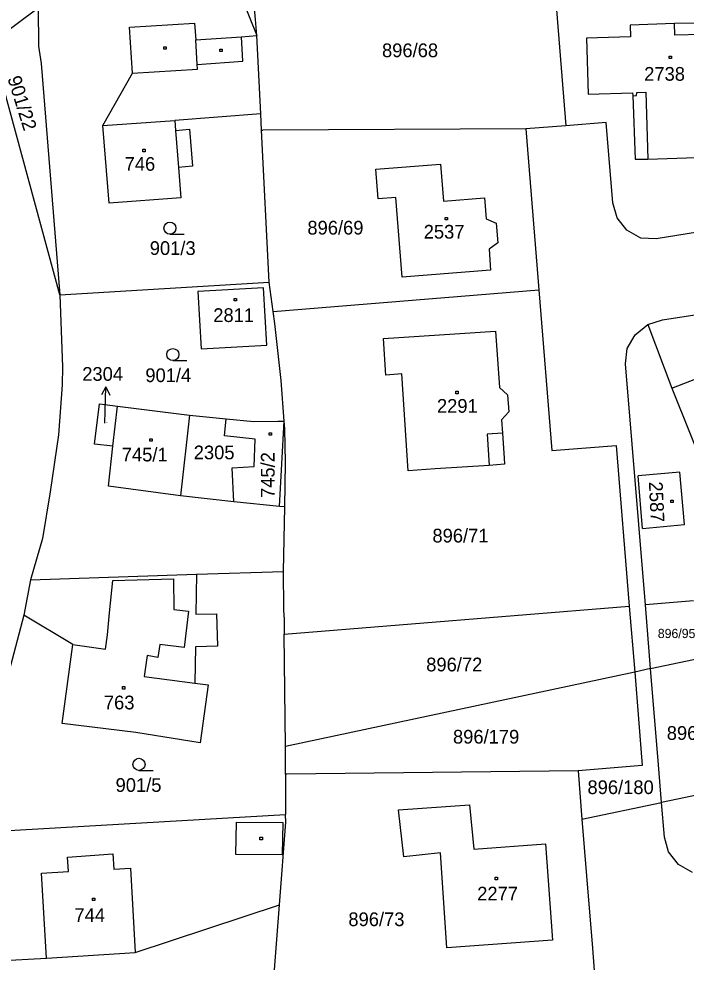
# Model space of a CAD drawing. Extents: x -795483 to -789093, y -1112258 to -1108741.
# Drawn here: x -791530.7 to -791447.9, y -1109673 to -1109556 of the extents above; entities that cross this region are included whole.
import ezdxf

# ---------------------------------------------------------------- set-up
doc = ezdxf.new("R2010")
doc.units = 0
for name, color, linetype in [('Komunikace', 7, 'Continuous'), ('Vrstva 1', 7, 'Continuous'), ('Vrstva 14', 7, 'Continuous'), ('Vrstva 15', 7, 'Continuous'), ('Vrstva 16', 7, 'Continuous'), ('Vrstva 2', 7, 'Continuous'), ('Vrstva 23', 7, 'Continuous'), ('Vrstva 25', 7, 'Continuous')]:
    doc.layers.add(name, color=color, linetype=linetype)

msp = doc.modelspace()

# ---------------------------------------------------------------- linework, layer by layer
at = {"layer": 'Komunikace'}
msp.add_line((-791520, -1109606.14), (-791519.96, -1109604.65), dxfattribs=at)
at = {"layer": 'Vrstva 1'}
for p, q in [((-791505.65, -1109546.9), (-791501.16, -1109558.1)), ((-791464.59, -1109547.84), (-791462.84, -1109569.28)), ((-791501.33, -1109556.09), (-791501.85, -1109549.96)), ((-791534.08, -1109559), (-791528.26, -1109554.65)), ((-791528.26, -1109554.65), (-791528.22, -1109559.4)), ((-791501.16, -1109558.1), (-791501.33, -1109556.09)), ((-791516.95, -1109557.07), (-791508.87, -1109556.56)), ((-791516.59, -1109562.77), (-791516.95, -1109557.07)), ((-791508.87, -1109556.56), (-791508.73, -1109558.65)), ((-791449.36, -1109556.61), (-791454.86, -1109556.8)), ((-791454.86, -1109556.8), (-791454.82, -1109558.27)), ((-791446.06, -1109556.56), (-791449.36, -1109556.61)), ((-791508.73, -1109558.65), (-791503.06, -1109558.26)), ((-791503.06, -1109558.26), (-791501.16, -1109558.1)), ((-791500.68, -1109567.82), (-791501.16, -1109558.1)), ((-791454.82, -1109558.27), (-791460.28, -1109558.43)), ((-791460.28, -1109558.43), (-791460.07, -1109565.36)), ((-791525.6, -1109590.26), (-791534.08, -1109559)), ((-791528.22, -1109559.4), (-791527.89, -1109561.58)), ((-791527.89, -1109561.58), (-791525.6, -1109590.26)), ((-791520.24, -1109569.26), (-791516.59, -1109562.77)), ((-791460.07, -1109565.36), (-791454.57, -1109565.19)), ((-791454.57, -1109565.19), (-791454.54, -1109565.57)), ((-791454.54, -1109565.57), (-791454.26, -1109573.41)), ((-791500.68, -1109567.82), (-791511.34, -1109568.65)), ((-791500.58, -1109569.83), (-791500.68, -1109567.82)), ((-791519.45, -1109578.89), (-791520.24, -1109569.26)), ((-791511.34, -1109568.65), (-791511.24, -1109569.86)), ((-791462.84, -1109569.28), (-791467.83, -1109569.68)), ((-791457.86, -1109568.87), (-791462.84, -1109569.28)), ((-791457.01, -1109578.84), (-791457.86, -1109568.87)), ((-791511.24, -1109569.86), (-791509.52, -1109569.72)), ((-791509.52, -1109569.72), (-791509.12, -1109574.3)), ((-791500.58, -1109569.83), (-791500.42, -1109569.83)), ((-791499.64, -1109588.69), (-791500.58, -1109569.83)), ((-791467.83, -1109569.68), (-791500.42, -1109569.83)), ((-791467.83, -1109569.68), (-791466.2, -1109589.62)), ((-791454.26, -1109573.41), (-791452.67, -1109573.41)), ((-791452.67, -1109573.41), (-791445.51, -1109573.19)), ((-791509.12, -1109574.3), (-791510.86, -1109574.44)), ((-791510.86, -1109574.44), (-791510.56, -1109578.21)), ((-791486.4, -1109574.67), (-791478.37, -1109574.05)), ((-791486.12, -1109578.36), (-791486.4, -1109574.67)), ((-791478.37, -1109574.05), (-791478.02, -1109578.62)), ((-791510.56, -1109578.21), (-791519.45, -1109578.89)), ((-791483.91, -1109578.19), (-791486.12, -1109578.36)), ((-791483.16, -1109588.04), (-791483.91, -1109578.19)), ((-791478.02, -1109578.62), (-791472.92, -1109578.23)), ((-791472.92, -1109578.23), (-791472.71, -1109580.81)), ((-791456.5, -1109580.69), (-791457.01, -1109578.84)), ((-791472.71, -1109580.81), (-791471.49, -1109581.35)), ((-791455.27, -1109582.22), (-791456.5, -1109580.69)), ((-791471.49, -1109581.35), (-791471.29, -1109583.79)), ((-791441.73, -1109581.69), (-791451.65, -1109583.29)), ((-791453.54, -1109583.22), (-791455.27, -1109582.22)), ((-791451.65, -1109583.29), (-791453.54, -1109583.22)), ((-791471.29, -1109583.79), (-791472.37, -1109584.58)), ((-791472.37, -1109584.58), (-791472.19, -1109587.17)), ((-791472.19, -1109587.17), (-791483.16, -1109588.04)), ((-791525.6, -1109590.26), (-791499.64, -1109588.69)), ((-791499.12, -1109592.3), (-791499.64, -1109588.69)), ((-791525.6, -1109590.26), (-791525.26, -1109599.18)), ((-791500.32, -1109589.37), (-791508.47, -1109589.84)), ((-791508.47, -1109589.84), (-791508.06, -1109596.92)), ((-791499.91, -1109596.47), (-791500.32, -1109589.37)), ((-791499.12, -1109592.3), (-791466.2, -1109589.62)), ((-791466.2, -1109589.62), (-791464.58, -1109609.55)), ((-791498.91, -1109593.78), (-791499.12, -1109592.3)), ((-791450.86, -1109593.34), (-791443.92, -1109592.27)), ((-791498.13, -1109600.87), (-791498.91, -1109593.78)), ((-791452.7, -1109593.93), (-791450.86, -1109593.34)), ((-791485.47, -1109595.66), (-791471.56, -1109594.73)), ((-791471.56, -1109594.73), (-791471.09, -1109601.71)), ((-791454.26, -1109595.19), (-791452.7, -1109593.93)), ((-791452.7, -1109593.93), (-791449.69, -1109601.81)), ((-791485.16, -1109600.18), (-791485.47, -1109595.66)), ((-791455.23, -1109596.89), (-791454.26, -1109595.19)), ((-791508.06, -1109596.92), (-791499.91, -1109596.47)), ((-791455.45, -1109598.79), (-791455.23, -1109596.89)), ((-791525.26, -1109599.18), (-791525.28, -1109601.39)), ((-791452.99, -1109628.67), (-791455.45, -1109598.79)), ((-791497.76, -1109605.92), (-791498.13, -1109600.87)), ((-791483.17, -1109600.05), (-791485.16, -1109600.18)), ((-791482.38, -1109612.07), (-791483.17, -1109600.05)), ((-791525.28, -1109601.39), (-791525.74, -1109607.58)), ((-791471.09, -1109601.71), (-791470.09, -1109602.64)), ((-791449.69, -1109601.81), (-791444.13, -1109615.78)), ((-791470.09, -1109602.64), (-791469.9, -1109604.76)), ((-791521.29, -1109608.76), (-791520.68, -1109603.75)), ((-791520.68, -1109603.75), (-791518.44, -1109604.03)), ((-791519, -1109609.02), (-791518.44, -1109604.03)), ((-791518.44, -1109604.03), (-791509.5, -1109605.17)), ((-791509.5, -1109605.17), (-791510.63, -1109615.16)), ((-791509.5, -1109605.17), (-791504.95, -1109605.63)), ((-791469.9, -1109604.76), (-791470.82, -1109605.75)), ((-791505.18, -1109607.74), (-791504.95, -1109605.63)), ((-791504.95, -1109605.63), (-791501.53, -1109605.93)), ((-791501.53, -1109605.93), (-791498.54, -1109605.92)), ((-791498.54, -1109605.92), (-791497.76, -1109605.92)), ((-791497.69, -1109606.85), (-791497.76, -1109605.92)), ((-791470.82, -1109605.75), (-791470.71, -1109607.37)), ((-791525.74, -1109607.58), (-791526.79, -1109614.66)), ((-791501.38, -1109608.14), (-791505.18, -1109607.74)), ((-791497.6, -1109611.01), (-791497.69, -1109606.85)), ((-791470.71, -1109607.37), (-791470.49, -1109610.48)), ((-791519, -1109609.02), (-791521.29, -1109608.76)), ((-791519.56, -1109613.94), (-791519, -1109609.02)), ((-791501.48, -1109611.54), (-791501.38, -1109608.14)), ((-791464.58, -1109609.55), (-791456.61, -1109608.9)), ((-791456.61, -1109608.9), (-791454.98, -1109628.83)), ((-791497.7, -1109616.53), (-791497.6, -1109611.01)), ((-791472.35, -1109611.38), (-791479.03, -1109611.83)), ((-791470.44, -1109611.24), (-791472.35, -1109611.38)), ((-791470.49, -1109610.48), (-791470.44, -1109611.24)), ((-791504.22, -1109611.69), (-791501.48, -1109611.54)), ((-791503.99, -1109615.91), (-791504.22, -1109611.69)), ((-791479.03, -1109611.83), (-791482.38, -1109612.07)), ((-791448.71, -1109612.22), (-791453.9, -1109612.69)), ((-791448.12, -1109618.73), (-791448.71, -1109612.22)), ((-791453.33, -1109619.2), (-791453.9, -1109612.69)), ((-791526.79, -1109614.66), (-791527.71, -1109620.46)), ((-791510.63, -1109615.16), (-791519.56, -1109613.94)), ((-791503.99, -1109615.91), (-791510.63, -1109615.16)), ((-791498.34, -1109616.47), (-791503.99, -1109615.91)), ((-791497.7, -1109616.53), (-791498.34, -1109616.47)), ((-791497.85, -1109624.52), (-791497.7, -1109616.53)), ((-791453.33, -1109619.2), (-791448.12, -1109618.73)), ((-791527.71, -1109620.46), (-791529.21, -1109625.57)), ((-791529.21, -1109625.57), (-791508.64, -1109624.88)), ((-791508.64, -1109624.88), (-791508.72, -1109629.84)), ((-791508.64, -1109624.88), (-791497.85, -1109624.52)), ((-791497.81, -1109629.08), (-791497.85, -1109624.52)), ((-791529.21, -1109625.57), (-791530.06, -1109629.94)), ((-791497.77, -1109632.32), (-791454.98, -1109628.83)), ((-791454.98, -1109628.83), (-791454.31, -1109637)), ((-791447.01, -1109628.18), (-791452.99, -1109628.67)), ((-791452.34, -1109636.58), (-791452.99, -1109628.67)), ((-791530.06, -1109629.94), (-791533.58, -1109643.3)), ((-791523.96, -1109633.57), (-791530.06, -1109629.94)), ((-791508.72, -1109629.84), (-791506.16, -1109629.78)), ((-791506.16, -1109629.78), (-791506.05, -1109633.8)), ((-791497.79, -1109630.22), (-791497.81, -1109629.08)), ((-791497.79, -1109630.22), (-791497.77, -1109632.32)), ((-791497.62, -1109646.23), (-791497.77, -1109632.32)), ((-791525.28, -1109643.37), (-791523.96, -1109633.57)), ((-791508.78, -1109633.86), (-791508.85, -1109638.38)), ((-791506.05, -1109633.8), (-791508.78, -1109633.86)), ((-791452.34, -1109636.58), (-791444.29, -1109634.87)), ((-791454.31, -1109637), (-791497.62, -1109646.23)), ((-791452.34, -1109636.58), (-791454.31, -1109637)), ((-791454.31, -1109637), (-791453.37, -1109648.6)), ((-791451.36, -1109648.5), (-791452.34, -1109636.58)), ((-791508.85, -1109638.38), (-791507.18, -1109638.6)), ((-791507.18, -1109638.6), (-791508.18, -1109645.76)), ((-791516.15, -1109644.51), (-791525.28, -1109643.37)), ((-791508.18, -1109645.76), (-791516.15, -1109644.51)), ((-791497.61, -1109649.68), (-791497.62, -1109646.23)), ((-791453.37, -1109648.6), (-791461.34, -1109649.27)), ((-791450.98, -1109653.17), (-791451.36, -1109648.5)), ((-791497.43, -1109649.68), (-791497.61, -1109649.68)), ((-791497.61, -1109649.68), (-791497.6, -1109654.66)), ((-791461.34, -1109649.27), (-791497.43, -1109649.68)), ((-791461.34, -1109649.27), (-791460.86, -1109655.25)), ((-791437.97, -1109650.43), (-791450.98, -1109653.17)), ((-791483.59, -1109654.09), (-791474.81, -1109653.48)), ((-791474.81, -1109653.48), (-791474.24, -1109658.96)), ((-791460.86, -1109655.25), (-791450.98, -1109653.17)), ((-791450.63, -1109657.47), (-791450.98, -1109653.17)), ((-791536.14, -1109656.89), (-791497.6, -1109654.66)), ((-791497.56, -1109655.61), (-791497.6, -1109654.66)), ((-791482.94, -1109659.93), (-791483.59, -1109654.09)), ((-791498.35, -1109665.85), (-791497.56, -1109655.61)), ((-791460.86, -1109655.25), (-791460.29, -1109662.26)), ((-791450.13, -1109659.31), (-791450.63, -1109657.47)), ((-791474.24, -1109658.96), (-791465.36, -1109658.31)), ((-791465.36, -1109658.31), (-791464.49, -1109670.24)), ((-791448.88, -1109660.86), (-791450.13, -1109659.31)), ((-791478.39, -1109659.43), (-791482.94, -1109659.93)), ((-791477.6, -1109671.19), (-791478.39, -1109659.43)), ((-791447.14, -1109661.84), (-791448.88, -1109660.86)), ((-791460.29, -1109662.26), (-791459.56, -1109671.24)), ((-791516.24, -1109671.78), (-791498.35, -1109665.85)), ((-791499.01, -1109674.44), (-791498.35, -1109665.85)), ((-791464.49, -1109670.24), (-791477.6, -1109671.19)), ((-791527.22, -1109672.46), (-791516.24, -1109671.78)), ((-791459.56, -1109671.24), (-791458.83, -1109680.22)), ((-791535.59, -1109672.95), (-791527.22, -1109672.46))]:
    msp.add_line(p, q, dxfattribs=at)
at = {"layer": 'Vrstva 16'}
for p, q in [((-791519.88, -1109601.65), (-791520.4, -1109602.64)), ((-791519.96, -1109604.65), (-791519.88, -1109601.65)), ((-791519.88, -1109601.65), (-791519.4, -1109602.66))]:
    msp.add_line(p, q, dxfattribs=at)
at = {"layer": 'Vrstva 2'}
for p, q in [((-791449.32, -1109558.05), (-791449.36, -1109556.61)), ((-791508.54, -1109561.7), (-791508.73, -1109558.65)), ((-791502.91, -1109561.29), (-791503.06, -1109558.26)), ((-791445.99, -1109557.98), (-791449.32, -1109558.05)), ((-791516.59, -1109562.77), (-791508.51, -1109562.26)), ((-791508.54, -1109561.7), (-791502.91, -1109561.29)), ((-791508.51, -1109562.26), (-791508.54, -1109561.7)), ((-791454.54, -1109565.57), (-791454.07, -1109565.54)), ((-791454.07, -1109565.54), (-791454.06, -1109565.15)), ((-791454.06, -1109565.15), (-791452.92, -1109565.13)), ((-791452.92, -1109565.13), (-791452.67, -1109573.41)), ((-791520.24, -1109569.26), (-791511.34, -1109568.65)), ((-791511.24, -1109569.86), (-791510.86, -1109574.44)), ((-791449.69, -1109601.81), (-791444.56, -1109599.82)), ((-791498.34, -1109616.47), (-791497.76, -1109605.92)), ((-791470.71, -1109607.37), (-791472.61, -1109607.5)), ((-791472.61, -1109607.5), (-791472.35, -1109611.38)), ((-791519, -1109625.65), (-791511.48, -1109625.43)), ((-791511.48, -1109625.43), (-791511.43, -1109629.27)), ((-791519.44, -1109629.67), (-791519, -1109625.65)), ((-791519.67, -1109632.39), (-791519.44, -1109629.67)), ((-791511.43, -1109629.27), (-791509.62, -1109629.46)), ((-791509.62, -1109629.46), (-791510.15, -1109633.96)), ((-791519.94, -1109634.17), (-791519.67, -1109632.39)), ((-791523.96, -1109633.57), (-791519.94, -1109634.17)), ((-791513.19, -1109633.57), (-791513.42, -1109635.21)), ((-791510.15, -1109633.96), (-791513.19, -1109633.57)), ((-791514.75, -1109634.94), (-791515.13, -1109637.55)), ((-791513.42, -1109635.21), (-791514.75, -1109634.94)), ((-791515.13, -1109637.55), (-791508.85, -1109638.38)), ((-791503.76, -1109659.63), (-791503.69, -1109655.62)), ((-791503.69, -1109655.62), (-791497.94, -1109655.65)), ((-791497.94, -1109655.65), (-791498.01, -1109659.66)), ((-791524.61, -1109659.94), (-791519, -1109659.53)), ((-791524.5, -1109661.73), (-791524.61, -1109659.94)), ((-791519, -1109659.53), (-791518.89, -1109661.42)), ((-791498.01, -1109659.66), (-791503.76, -1109659.63)), ((-791518.89, -1109661.42), (-791516.83, -1109661.3)), ((-791516.83, -1109661.3), (-791516.24, -1109671.78)), ((-791527.87, -1109661.92), (-791524.5, -1109661.73)), ((-791527.22, -1109672.46), (-791527.87, -1109661.92))]:
    msp.add_line(p, q, dxfattribs=at)
at = {"layer": 'Vrstva 23'}
for p, q in [((-791511.93, -1109582.73), (-791510.18, -1109582.73)), ((-791511.58, -1109598.4), (-791509.83, -1109598.4)), ((-791515.77, -1109649.2), (-791514.02, -1109649.2))]:
    msp.add_line(p, q, dxfattribs=at)
for centre in [(-791511.93, -1109581.98), (-791511.58, -1109597.65), (-791515.77, -1109648.45)]:
    msp.add_circle(centre, 0.75, dxfattribs=at)
at = {"layer": 'Vrstva 25'}
for p, q in [((-791512.68, -1109559.49), (-791512.38, -1109559.49)), ((-791512.68, -1109559.79), (-791512.68, -1109559.49)), ((-791512.38, -1109559.79), (-791512.68, -1109559.79)), ((-791512.38, -1109559.49), (-791512.38, -1109559.79)), ((-791505.75, -1109559.78), (-791505.45, -1109559.78)), ((-791505.75, -1109560.08), (-791505.75, -1109559.78)), ((-791505.45, -1109559.78), (-791505.45, -1109560.08)), ((-791505.45, -1109560.08), (-791505.75, -1109560.08)), ((-791450.05, -1109560.66), (-791449.75, -1109560.66)), ((-791450.05, -1109560.96), (-791450.05, -1109560.66)), ((-791449.75, -1109560.96), (-791450.05, -1109560.96)), ((-791449.75, -1109560.66), (-791449.75, -1109560.96)), ((-791515.31, -1109572.2), (-791515.01, -1109572.2)), ((-791515.31, -1109572.5), (-791515.31, -1109572.2)), ((-791515.01, -1109572.5), (-791515.31, -1109572.5)), ((-791515.01, -1109572.2), (-791515.01, -1109572.5)), ((-791477.82, -1109580.64), (-791477.52, -1109580.64)), ((-791477.82, -1109580.94), (-791477.82, -1109580.64)), ((-791477.52, -1109580.94), (-791477.82, -1109580.94)), ((-791477.52, -1109580.64), (-791477.52, -1109580.94)), ((-791503.96, -1109590.68), (-791503.66, -1109590.68)), ((-791503.96, -1109590.98), (-791503.96, -1109590.68)), ((-791503.66, -1109590.98), (-791503.96, -1109590.98)), ((-791503.66, -1109590.68), (-791503.66, -1109590.98)), ((-791476.49, -1109602.2), (-791476.19, -1109602.2)), ((-791476.49, -1109602.5), (-791476.49, -1109602.2)), ((-791476.19, -1109602.5), (-791476.49, -1109602.5)), ((-791476.19, -1109602.2), (-791476.19, -1109602.5)), ((-791499.65, -1109607.33), (-791499.35, -1109607.33)), ((-791499.65, -1109607.63), (-791499.65, -1109607.33)), ((-791499.35, -1109607.63), (-791499.65, -1109607.63)), ((-791499.35, -1109607.33), (-791499.35, -1109607.63)), ((-791514.44, -1109608.08), (-791514.14, -1109608.08)), ((-791514.44, -1109608.38), (-791514.44, -1109608.08)), ((-791514.14, -1109608.38), (-791514.44, -1109608.38)), ((-791514.14, -1109608.08), (-791514.14, -1109608.38)), ((-791449.84, -1109615.7), (-791449.54, -1109615.7)), ((-791449.84, -1109616), (-791449.84, -1109615.7)), ((-791449.54, -1109616), (-791449.84, -1109616)), ((-791449.54, -1109615.7), (-791449.54, -1109616)), ((-791517.83, -1109638.81), (-791517.53, -1109638.81)), ((-791517.83, -1109639.11), (-791517.83, -1109638.81)), ((-791517.53, -1109639.11), (-791517.83, -1109639.11)), ((-791517.53, -1109638.81), (-791517.53, -1109639.11)), ((-791500.77, -1109657.49), (-791500.47, -1109657.49)), ((-791500.77, -1109657.79), (-791500.77, -1109657.49)), ((-791500.47, -1109657.79), (-791500.77, -1109657.79)), ((-791500.47, -1109657.49), (-791500.47, -1109657.79)), ((-791471.61, -1109662.45), (-791471.31, -1109662.45)), ((-791471.61, -1109662.75), (-791471.61, -1109662.45)), ((-791471.31, -1109662.75), (-791471.61, -1109662.75)), ((-791471.31, -1109662.45), (-791471.31, -1109662.75)), ((-791521.55, -1109665.04), (-791521.25, -1109665.04)), ((-791521.55, -1109665.34), (-791521.55, -1109665.04)), ((-791521.25, -1109665.04), (-791521.25, -1109665.34)), ((-791521.25, -1109665.34), (-791521.55, -1109665.34))]:
    msp.add_line(p, q, dxfattribs=at)

# ---------------------------------------------------------------- texts
at = {"layer": 'Vrstva 14'}
for s, height, p in [('896/68', 1.7, (-791485.64, -1109560.78)), ('896/69', 1.7, (-791494.89, -1109582.77)), ('901/3', 1.7, (-791514.43, -1109585.3)), ('901/4', 1.7, (-791514.98, -1109601.06)), ('2304', 0.1, (-791520, -1109606.14)), ('2305', 1.7, (-791508.98, -1109610.63)), ('896/71', 1.7, (-791479.39, -1109620.94)), ('896/95', 1.14, (-791451.45, -1109632.79)), ('896/72', 1.7, (-791480.16, -1109636.92)), ('896/179', 1.7, (-791476.84, -1109645.87)), ('896/182', 1.7, (-791450.34, -1109645.41)), ('901/5', 1.7, (-791518.67, -1109651.86)), ('896/180', 1.7, (-791460.17, -1109652.13)), ('896/73', 1.7, (-791489.81, -1109668.5))]:
    msp.add_text(s, height=height, dxfattribs=at).set_placement(p)
msp.add_text('901/22', height=1.7, rotation=287.3439, dxfattribs=at).set_placement((-791532.09, -1109563.4))
at = {"layer": 'Vrstva 15'}
for s, p in [('2738', (-791453.14, -1109563.7)), ('746', (-791517.55, -1109574.86)), ('2537', (-791480.47, -1109583.27)), ('2811', (-791506.56, -1109593.61)), ('2291', (-791478.83, -1109604.86)), ('745/1', (-791517.9, -1109610.89)), ('763', (-791520.12, -1109641.63)), ('2277', (-791473.84, -1109665.32)), ('744', (-791523.77, -1109667.98))]:
    msp.add_text(s, height=1.7, dxfattribs=at).set_placement(p)
for s, rotation, p in [('745/2', 90, (-791498.95, -1109615.43)), ('2587', 272.7851, (-791452.56, -1109613.43))]:
    msp.add_text(s, height=1.7, rotation=rotation, dxfattribs=at).set_placement(p)
at = {"layer": 'Vrstva 16'}
msp.add_text('2304', height=1.7, dxfattribs=at).set_placement((-791522.8, -1109600.9))

doc.saveas('drawing.dxf')
